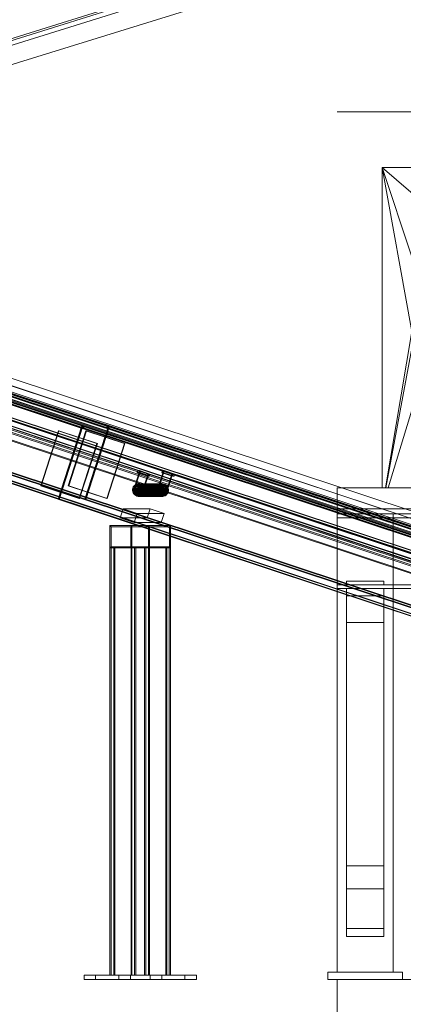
# Model space of a CAD drawing. Header units: millimetres. Extents: x -4395 to 65662, y -65530 to 6847.
# Tile 826 of 1034: x 22898 to 23927, y -67 to 2577. Entities that reach past the tile are written whole.
import ezdxf

# ---------------------------------------------------------------- set-up
doc = ezdxf.new("R2010")
doc.units = ezdxf.units.MM
for name, color, linetype, lineweight in [('COTAS_O', 1, 'Continuous', 0), ('COTAS_P', 1, 'Continuous', 0), ('lateral_briquetadora', 7, 'Continuous', 0), ('lateral_C02', 7, 'Continuous', 0), ('lateral_C07', 7, 'Continuous', 0)]:
    doc.layers.add(name, color=color, linetype=linetype, lineweight=lineweight)
doc.dimstyles.new('R19_100', dxfattribs={"dimtxt": 250, "dimasz": 150, "dimexe": 150, "dimexo": 80, "dimgap": 100, "dimtad": 1, "dimtih": 1, "dimtoh": 1, "dimdsep": 46, "dimcen": 0.09, "dimadec": 0, "dimazin": 0, "dimtfac": 1, "dimtdec": 4, "dimtofl": 0, "dimtmove": 0, "dimatfit": 3, "dimfxl": 1, "dimtolj": 1, "dimtzin": 0, "dimarcsym": 0})

# ---------------------------------------------------------------- blocks, each defined once
blk = doc.blocks.new('DIM_R33_4')
at = {"layer": 'COTAS_P'}
for p, q in [((15248.4, 1279.1), (24311.8, 4109.1)), ((24311.8, 4109.1), (24155.2, 4107.3)), ((24311.8, 4109.1), (24182.1, 4021.4)), ((24580.1, 3250), (24311.8, 4109.1)), ((15248.4, 1279.1), (15378.1, 1366.8)), ((15248.4, 1279.1), (15405, 1280.8)), ((15516.6, 420), (15248.4, 1279.1))]:
    blk.add_line(p, q, dxfattribs=at)
blk.add_text('9495 P', height=250, rotation=17.3406, dxfattribs=at).set_placement((19750.3, 2789.5))
blk = doc.blocks.new('DIM_R33_26')
at = {"layer": 'COTAS_O'}
for p, q in [((23750.1, 0), (23750.1, -900)), ((25950.1, 0), (25950.1, -900)), ((23750.1, -900), (23900.1, -855)), ((25950.1, -900), (25800.1, -855)), ((23750.1, -900), (25950.1, -900)), ((23750.1, -900), (23900.1, -945)), ((25950.1, -900), (25800.1, -945))]:
    blk.add_line(p, q, dxfattribs=at)
blk.add_text('2200 O', height=250, dxfattribs=at).set_placement((24850.1, -800))
blk = doc.blocks.new('DIM_R33_27')
at = {"layer": 'COTAS_O'}
for p, q in [((23750.1, 2330), (24450.1, 2330)), ((24450.1, 2330), (24405.1, 2180)), ((24450.1, 0), (24450.1, 2330)), ((24450.1, 2330), (24495.1, 2180)), ((24450.1, 0), (24405.1, 150)), ((24450.1, 0), (24495.1, 150)), ((23750.1, 0), (24450.1, 0))]:
    blk.add_line(p, q, dxfattribs=at)
blk.add_text('2330 O', height=250, rotation=90, dxfattribs=at).set_placement((24350.1, 1165))
blk = doc.blocks.new('DIM_R33_30')
at = {"layer": 'COTAS_P'}
for p, q in [((112.7, 0), (112.7, -2500)), ((65298.1, 0), (65298.1, -2500)), ((112.7, -2500), (262.7, -2455)), ((65298.1, -2500), (65148.1, -2455)), ((112.7, -2500), (65298.1, -2500)), ((112.7, -2500), (262.7, -2545)), ((65298.1, -2500), (65148.1, -2545))]:
    blk.add_line(p, q, dxfattribs=at)
blk.add_text('65185.39 P', height=250, dxfattribs=at).set_placement((32705.4, -2400))

msp = doc.modelspace()

# ---------------------------------------------------------------- linework, layer by layer
at = {"layer": 'lateral_briquetadora'}
for p, q in [((23870.067, 2180), (24150.067, 1940)), ((24350.067, 2180), (23870.067, 2180)), ((23870.067, 2180), (23950.067, 1940)), ((23870.067, 2180), (23950.067, 1740)), ((23870.067, 2180), (23870.067, 1320)), ((24054.359, 2180), (23870.067, 2180)), ((24052.224, 2180), (23870.067, 2180)), ((24050.067, 2180), (23870.067, 2180)), ((24047.911, 2180), (23870.067, 2180)), ((24045.775, 2180), (23870.067, 2180)), ((24043.681, 2180), (23870.067, 2180)), ((24041.648, 2180), (23870.067, 2180)), ((24039.697, 2180), (23870.067, 2180)), ((24037.845, 2180), (23870.067, 2180)), ((24036.111, 2180), (23870.067, 2180)), ((24034.511, 2180), (23870.067, 2180)), ((24033.061, 2180), (23870.067, 2180)), ((24031.775, 2180), (23870.067, 2180)), ((24030.665, 2180), (23870.067, 2180)), ((24029.742, 2180), (23870.067, 2180)), ((24029.015, 2180), (23870.067, 2180)), ((24028.49, 2180), (23870.067, 2180)), ((24028.173, 2180), (23870.067, 2180)), ((24028.067, 2180), (23870.067, 2180)), ((23950.067, 1740), (23879.479, 1320)), ((23950.067, 1695), (23880.462, 1320)), ((23950.067, 1529), (23886.973, 1320)), ((23750.067, 1320), (25950.067, 1320)), ((23750.067, 1320), (23750.067, 1264)), ((23870.067, 1320), (23879.479, 1320)), ((23870.067, 1320), (25830.067, 1320)), ((23879.479, 1320), (23880.462, 1320)), ((23880.462, 1320), (23886.973, 1320)), ((23886.973, 1320), (23929.237, 1320)), ((23750.067, 1240), (23750.067, 1264)), ((23750.067, 1264), (25950.067, 1264)), ((23750.067, 1250), (23750.067, 1264)), ((23750.067, 1264), (24150.067, 1264)), ((23750.067, 1250), (23900.067, 1250)), ((23750.067, 1240), (23750.067, 1250)), ((23750.067, 1250), (25950.067, 1250)), ((23900.067, 1240), (23900.067, 1250)), ((23900.067, 1250), (25800.067, 1250)), ((23900.067, 1250), (24150.067, 1250)), ((23750.067, 1240), (23900.067, 1240)), ((23750.067, 1060), (23750.067, 1240)), ((23750.067, 1240), (25950.067, 1240)), ((23900.067, 1060), (23900.067, 1240)), ((23900.067, 1240), (25800.067, 1240)), ((23750.067, 20), (23750.067, 1060)), ((23750.067, 1060), (23900.067, 1060)), ((23750.067, 1060), (25950.067, 1060)), ((23775.067, 1060), (23775.067, 1069.143)), ((23775.067, 1069.143), (23875.067, 1069.143)), ((23775.067, 1060), (23875.067, 1060)), ((23875.067, 1060), (23875.067, 1069.143)), ((23900.067, 1050), (23900.067, 1060)), ((23900.067, 1060), (25800.067, 1060)), ((23750.067, 20), (23750.067, 1050)), ((23750.067, 1050), (23900.067, 1050)), ((23775.067, 305.038), (23775.067, 1050)), ((23775.067, 1050), (23875.067, 1050)), ((23775.067, 1050), (23775.067, 1030)), ((23775.067, 1050), (23775.067, 243.475)), ((23875.067, 305.038), (23875.067, 1050)), ((23875.067, 1050), (23875.067, 1030)), ((23875.067, 1050), (23875.067, 243.475)), ((23900.067, 20), (23900.067, 1050)), ((23900.067, 1050), (25800.067, 1050)), ((23775.067, 1030), (23875.067, 1030)), ((23775.067, 137.184), (23775.067, 958.693)), ((23775.067, 958.693), (23875.067, 958.693)), ((23775.067, 958.693), (23775.067, 115.739)), ((23875.067, 137.184), (23875.067, 958.693)), ((23875.067, 958.693), (23875.067, 115.739)), ((23775.067, 137.184), (23775.067, 305.038)), ((23775.067, 305.038), (23875.067, 305.038)), ((23875.067, 137.184), (23875.067, 305.038)), ((23775.067, 115.739), (23775.067, 243.475)), ((23775.067, 243.475), (23875.067, 243.475)), ((23875.067, 115.739), (23875.067, 243.475)), ((23775.067, 137.184), (23875.067, 137.184)), ((23775.067, 115.739), (23875.067, 115.739)), ((23725.067, 0), (23725.067, 20)), ((23725.067, 20), (23925.067, 20)), ((23725.067, 0), (23925.067, 0)), ((23750.067, 20), (23900.067, 20)), ((23925.067, 0), (23925.067, 20))]:
    msp.add_line(p, q, dxfattribs=at)
at = {"layer": 'lateral_C02'}
for p, q in [((15575.415, 232.817), (24634.01, 3078.273)), ((15576.913, 228.047), (24635.508, 3073.503)), ((22830.806, 2494.282), (23976.266, 2851.944)), ((22845.709, 2446.555), (23991.168, 2804.217))]:
    msp.add_line(p, q, dxfattribs=at)
at = {"layer": 'lateral_C07'}
for p, q in [((26535.165, 338.52), (19975.588, 2517.799)), ((19976.507, 2520.65), (26536.084, 341.372)), ((20036.027, 2517.799), (26595.604, 338.52)), ((26596.523, 341.372), (20036.946, 2520.65)), ((20042.533, 2535.254), (26489.775, 393.296)), ((26490.293, 393.296), (20043.051, 2535.254)), ((20104.181, 2535.254), (26551.422, 393.296)), ((26551.94, 393.296), (20104.699, 2535.254)), ((26479.053, 360.032), (20031.811, 2501.989)), ((20032.329, 2501.989), (26479.571, 360.032)), ((26468.717, 357.44), (20040.198, 2493.177)), ((20041.117, 2496.028), (26469.636, 360.291)), ((26540.7, 360.032), (20093.459, 2501.989)), ((20093.977, 2501.989), (26541.218, 360.032)), ((20100.637, 2493.177), (26529.156, 357.44)), ((26530.075, 360.291), (20101.556, 2496.028)), ((19881.652, 2470.19), (26572.287, 247.37)), ((26572.978, 247.37), (19882.343, 2470.19)), ((26573.206, 250.221), (19882.571, 2473.041)), ((19884.41, 2478.743), (26575.045, 255.924)), ((19886.889, 2473.041), (26577.524, 250.221)), ((26579.362, 255.924), (19888.727, 2478.743)), ((26641.416, 250.221), (19950.781, 2473.041)), ((19952.619, 2478.743), (26643.254, 255.924)), ((19953.488, 2470.19), (26644.123, 247.37)), ((26644.814, 247.37), (19954.179, 2470.19)), ((19955.098, 2473.041), (26645.733, 250.221)), ((26647.571, 255.924), (19956.936, 2478.743)), ((26433.442, 361.068), (20061.091, 2478.144)), ((20062.929, 2483.847), (26435.28, 366.77)), ((20068.516, 2478.144), (26440.867, 361.068)), ((26442.705, 366.77), (20070.354, 2483.847)), ((26497.162, 361.068), (20124.811, 2478.144)), ((20126.649, 2483.847), (26499, 366.77)), ((20132.236, 2478.144), (26504.587, 361.068)), ((26506.425, 366.77), (20134.074, 2483.847)), ((26503.612, 240.628), (19944.035, 2419.907)), ((19944.954, 2422.758), (26504.531, 243.48)), ((20004.474, 2419.907), (26564.051, 240.628)), ((26564.97, 243.48), (20005.393, 2422.758)), ((26530.319, 117.164), (19839.684, 2339.984)), ((19840.375, 2339.984), (26531.01, 117.164)), ((19841.522, 2345.686), (26532.157, 122.867)), ((19844.001, 2339.984), (26534.636, 117.164)), ((26536.474, 122.867), (19845.839, 2345.686)), ((26598.529, 117.164), (19907.894, 2339.984)), ((19909.732, 2345.686), (26600.367, 122.867)), ((26602.155, 117.164), (19911.52, 2339.984)), ((19912.211, 2339.984), (26602.846, 117.164)), ((26604.684, 122.867), (19914.049, 2345.686)), ((23062.685, 1480.7), (21941.201, 1853.288)), ((21943.039, 1858.991), (23064.523, 1486.402)), ((23065.213, 1486.402), (21943.73, 1858.991)), ((21945.519, 1853.288), (23067.002, 1480.7)), ((23068.84, 1486.402), (21947.357, 1858.991)), ((23130.894, 1480.7), (22009.411, 1853.288)), ((22011.249, 1858.991), (23132.732, 1486.402)), ((22013.728, 1853.288), (23135.211, 1480.7)), ((22014.875, 1858.991), (23136.359, 1486.402)), ((23137.049, 1486.402), (22015.566, 1858.991)), ((23001.111, 1289.668), (21879.628, 1662.257)), ((21880.319, 1662.257), (23001.802, 1289.668)), ((23072.947, 1289.668), (21951.464, 1662.257)), ((21952.154, 1662.257), (23073.638, 1289.668)), ((23001.111, 1289.668), (23064.523, 1486.402)), ((23065.213, 1486.402), (23001.802, 1289.668)), ((23002.983, 1289.046), (23066.395, 1485.78)), ((23003.674, 1289.046), (23067.086, 1485.78)), ((23062.685, 1480.7), (23064.523, 1486.402)), ((23067.002, 1480.7), (23062.685, 1480.7)), ((23064.523, 1486.402), (23065.213, 1486.402)), ((23064.523, 1486.402), (23068.84, 1486.402)), ((23064.557, 1480.078), (23066.395, 1485.78)), ((23067.086, 1485.78), (23066.395, 1485.78)), ((23066.395, 1485.78), (24187.878, 1113.191)), ((23070.712, 1485.78), (23066.395, 1485.78)), ((23068.84, 1486.402), (23067.002, 1480.7)), ((24188.569, 1113.191), (23067.086, 1485.78)), ((23068.874, 1480.078), (23070.712, 1485.78)), ((24192.195, 1113.191), (23070.712, 1485.78)), ((23072.947, 1289.668), (23136.359, 1486.402)), ((23137.049, 1486.402), (23073.638, 1289.668)), ((23074.819, 1289.046), (23138.231, 1485.78)), ((23075.51, 1289.046), (23138.922, 1485.78)), ((23130.894, 1480.7), (23132.732, 1486.402)), ((23135.211, 1480.7), (23130.894, 1480.7)), ((23132.732, 1486.402), (23137.049, 1486.402)), ((23132.767, 1480.078), (23134.605, 1485.78)), ((23138.922, 1485.78), (23134.605, 1485.78)), ((23134.605, 1485.78), (24256.088, 1113.191)), ((23137.049, 1486.402), (23135.211, 1480.7)), ((23136.359, 1486.402), (23137.049, 1486.402)), ((23137.084, 1480.078), (23138.922, 1485.78)), ((23138.922, 1485.78), (23138.231, 1485.78)), ((23138.231, 1485.78), (24259.714, 1113.191)), ((24260.405, 1113.191), (23138.922, 1485.78)), ((22954.714, 1325.781), (23002.197, 1473.095)), ((22955.751, 1325.781), (23003.233, 1473.095)), ((23003.233, 1473.095), (23002.197, 1473.095)), ((23002.197, 1473.095), (23105.171, 1438.884)), ((23106.207, 1438.884), (23003.233, 1473.095)), ((23028.277, 1325.781), (23075.759, 1473.095)), ((23029.313, 1325.781), (23076.796, 1473.095)), ((24186.04, 1107.489), (23064.557, 1480.078)), ((23064.557, 1480.078), (23068.874, 1480.078)), ((23068.874, 1480.078), (24190.357, 1107.489)), ((23076.796, 1473.095), (23075.759, 1473.095)), ((23075.759, 1473.095), (23178.734, 1438.884)), ((23179.77, 1438.884), (23076.796, 1473.095)), ((24254.25, 1107.489), (23132.767, 1480.078)), ((23132.767, 1480.078), (23137.084, 1480.078)), ((23137.084, 1480.078), (24258.567, 1107.489)), ((23057.689, 1291.571), (23105.171, 1438.884)), ((23106.207, 1438.884), (23058.725, 1291.571)), ((23105.171, 1438.884), (23106.207, 1438.884)), ((23131.251, 1291.571), (23178.734, 1438.884)), ((23179.77, 1438.884), (23132.288, 1291.571)), ((23178.734, 1438.884), (23179.77, 1438.884)), ((23201.729, 1308.339), (23220.109, 1365.363)), ((23203.456, 1308.339), (23221.836, 1365.363)), ((23212.7, 1360.594), (23214.538, 1366.296)), ((23240.784, 1351.263), (23212.7, 1360.594)), ((23212.7, 1360.594), (23217.19, 1360.594)), ((23219.028, 1366.296), (23214.538, 1366.296)), ((23214.538, 1366.296), (23242.622, 1356.966)), ((23217.19, 1360.594), (23219.028, 1366.296)), ((23217.19, 1360.594), (23245.273, 1351.263)), ((23247.111, 1356.966), (23219.028, 1366.296)), ((23221.836, 1365.363), (23220.109, 1365.363)), ((23220.109, 1365.363), (23242.576, 1357.899)), ((23244.303, 1357.899), (23221.836, 1365.363)), ((23224.196, 1300.875), (23242.576, 1357.899)), ((23244.303, 1357.899), (23225.923, 1300.875)), ((23240.784, 1351.263), (23242.622, 1356.966)), ((23245.273, 1351.263), (23240.784, 1351.263)), ((23242.576, 1357.899), (23244.303, 1357.899)), ((23242.622, 1356.966), (23247.111, 1356.966)), ((23247.111, 1356.966), (23245.273, 1351.263)), ((23265.621, 1308.339), (23284.002, 1365.363)), ((23267.348, 1308.339), (23285.728, 1365.363)), ((23279.355, 1360.594), (23281.193, 1366.296)), ((23307.439, 1351.263), (23279.355, 1360.594)), ((23279.355, 1360.594), (23283.845, 1360.594)), ((23285.683, 1366.296), (23281.193, 1366.296)), ((23281.193, 1366.296), (23309.277, 1356.966)), ((23283.845, 1360.594), (23285.683, 1366.296)), ((23283.845, 1360.594), (23311.929, 1351.263)), ((23285.728, 1365.363), (23284.002, 1365.363)), ((23284.002, 1365.363), (23306.469, 1357.899)), ((23313.767, 1356.966), (23285.683, 1366.296)), ((23308.196, 1357.899), (23285.728, 1365.363)), ((23288.089, 1300.875), (23306.469, 1357.899)), ((23308.196, 1357.899), (23289.815, 1300.875)), ((23306.469, 1357.899), (23308.196, 1357.899)), ((23307.439, 1351.263), (23309.277, 1356.966)), ((23311.929, 1351.263), (23307.439, 1351.263)), ((23309.277, 1356.966), (23313.767, 1356.966)), ((23313.767, 1356.966), (23311.929, 1351.263)), ((23057.689, 1291.571), (22954.714, 1325.781)), ((22954.714, 1325.781), (22955.751, 1325.781)), ((22955.751, 1325.781), (23058.725, 1291.571)), ((23131.251, 1291.571), (23028.277, 1325.781)), ((23028.277, 1325.781), (23029.313, 1325.781)), ((23029.313, 1325.781), (23132.288, 1291.571)), ((23201.407, 1319.398), (23202.728, 1322.448)), ((23202.728, 1322.448), (23204.611, 1325.178)), ((23265.758, 1322.448), (23202.728, 1322.448)), ((23204.611, 1325.178), (23206.982, 1327.483)), ((23267.64, 1325.178), (23204.611, 1325.178)), ((23205.035, 1319.996), (23206.363, 1321.923)), ((23206.363, 1321.923), (23208.037, 1323.55)), ((23209.472, 1321.923), (23206.363, 1321.923)), ((23206.982, 1327.483), (23209.75, 1329.274)), ((23270.011, 1327.483), (23206.982, 1327.483)), ((23208.037, 1323.55), (23209.991, 1324.814)), ((23211.145, 1323.55), (23208.037, 1323.55)), ((23209.472, 1321.923), (23208.143, 1319.996)), ((23211.145, 1323.55), (23209.472, 1321.923)), ((23209.75, 1329.274), (23212.81, 1330.482)), ((23272.779, 1329.274), (23209.75, 1329.274)), ((23209.991, 1324.814), (23212.151, 1325.667)), ((23213.099, 1324.814), (23209.991, 1324.814)), ((23213.099, 1324.814), (23211.145, 1323.55)), ((23212.151, 1325.667), (23214.432, 1326.076)), ((23215.259, 1325.667), (23212.151, 1325.667)), ((23212.81, 1330.482), (23216.042, 1331.061)), ((23275.839, 1330.482), (23212.81, 1330.482)), ((23215.259, 1325.667), (23213.099, 1324.814)), ((23214.432, 1326.076), (23216.749, 1326.025)), ((23217.541, 1326.076), (23214.432, 1326.076)), ((23217.541, 1326.076), (23215.259, 1325.667)), ((23216.042, 1331.061), (23219.324, 1330.989)), ((23279.071, 1331.061), (23216.042, 1331.061)), ((23216.749, 1326.025), (23219.011, 1325.516)), ((23219.857, 1326.025), (23216.749, 1326.025)), ((23219.857, 1326.025), (23217.541, 1326.076)), ((23219.011, 1325.516), (23221.132, 1324.568)), ((23222.119, 1325.516), (23219.011, 1325.516)), ((23219.324, 1330.989), (23222.529, 1330.268)), ((23282.353, 1330.989), (23219.324, 1330.989)), ((23222.119, 1325.516), (23219.857, 1326.025)), ((23221.132, 1324.568), (23223.03, 1323.219)), ((23224.24, 1324.568), (23221.132, 1324.568)), ((23224.24, 1324.568), (23222.119, 1325.516)), ((23222.529, 1330.268), (23225.533, 1328.926)), ((23285.558, 1330.268), (23222.529, 1330.268)), ((23223.03, 1323.219), (23224.633, 1321.52)), ((23226.138, 1323.219), (23223.03, 1323.219)), ((23226.138, 1323.219), (23224.24, 1324.568)), ((23225.533, 1328.926), (23228.222, 1327.014)), ((23288.562, 1328.926), (23225.533, 1328.926)), ((23227.741, 1321.52), (23226.138, 1323.219)), ((23228.222, 1327.014), (23230.492, 1324.607)), ((23291.251, 1327.014), (23228.222, 1327.014)), ((23230.492, 1324.607), (23232.256, 1321.797)), ((23293.522, 1324.607), (23230.492, 1324.607)), ((23232.256, 1321.797), (23233.446, 1318.691)), ((23295.285, 1321.797), (23232.256, 1321.797)), ((23265.758, 1322.448), (23264.436, 1319.398)), ((23267.64, 1325.178), (23265.758, 1322.448)), ((23270.011, 1327.483), (23267.64, 1325.178)), ((23268.927, 1319.996), (23270.256, 1321.923)), ((23272.779, 1329.274), (23270.011, 1327.483)), ((23270.256, 1321.923), (23271.93, 1323.55)), ((23273.364, 1321.923), (23270.256, 1321.923)), ((23271.93, 1323.55), (23273.884, 1324.814)), ((23275.038, 1323.55), (23271.93, 1323.55)), ((23273.364, 1321.923), (23272.035, 1319.996)), ((23275.839, 1330.482), (23272.779, 1329.274)), ((23275.038, 1323.55), (23273.364, 1321.923)), ((23273.884, 1324.814), (23276.043, 1325.667)), ((23276.992, 1324.814), (23273.884, 1324.814)), ((23276.992, 1324.814), (23275.038, 1323.55)), ((23279.071, 1331.061), (23275.839, 1330.482)), ((23276.043, 1325.667), (23278.325, 1326.076)), ((23279.151, 1325.667), (23276.043, 1325.667)), ((23279.151, 1325.667), (23276.992, 1324.814)), ((23278.325, 1326.076), (23280.641, 1326.025)), ((23281.433, 1326.076), (23278.325, 1326.076)), ((23282.353, 1330.989), (23279.071, 1331.061)), ((23281.433, 1326.076), (23279.151, 1325.667)), ((23280.641, 1326.025), (23282.904, 1325.516)), ((23283.75, 1326.025), (23280.641, 1326.025)), ((23283.75, 1326.025), (23281.433, 1326.076)), ((23285.558, 1330.268), (23282.353, 1330.989)), ((23282.904, 1325.516), (23285.025, 1324.568)), ((23286.012, 1325.516), (23282.904, 1325.516)), ((23286.012, 1325.516), (23283.75, 1326.025)), ((23285.025, 1324.568), (23286.923, 1323.219)), ((23288.133, 1324.568), (23285.025, 1324.568)), ((23288.562, 1328.926), (23285.558, 1330.268)), ((23288.133, 1324.568), (23286.012, 1325.516)), ((23286.923, 1323.219), (23288.525, 1321.52)), ((23290.031, 1323.219), (23286.923, 1323.219)), ((23290.031, 1323.219), (23288.133, 1324.568)), ((23291.251, 1327.014), (23288.562, 1328.926)), ((23291.633, 1321.52), (23290.031, 1323.219)), ((23293.522, 1324.607), (23291.251, 1327.014)), ((23295.285, 1321.797), (23293.522, 1324.607)), ((23296.475, 1318.691), (23295.285, 1321.797)), ((23200.625, 1312.812), (23200.697, 1316.144)), ((23201.195, 1309.531), (23200.625, 1312.812)), ((23263.654, 1312.812), (23200.625, 1312.812)), ((23200.697, 1316.144), (23201.407, 1319.398)), ((23263.726, 1316.144), (23200.697, 1316.144)), ((23202.385, 1306.425), (23201.195, 1309.531)), ((23264.225, 1309.531), (23201.195, 1309.531)), ((23201.407, 1319.398), (23264.436, 1319.398)), ((23224.196, 1300.875), (23201.729, 1308.339)), ((23201.729, 1308.339), (23203.456, 1308.339)), ((23204.149, 1303.614), (23202.385, 1306.425)), ((23265.415, 1306.425), (23202.385, 1306.425)), ((23203.456, 1308.339), (23225.923, 1300.875)), ((23203.55, 1313.194), (23203.6, 1315.546)), ((23203.952, 1310.878), (23203.55, 1313.194)), ((23206.658, 1313.194), (23203.55, 1313.194)), ((23203.6, 1315.546), (23204.102, 1317.843)), ((23206.708, 1315.546), (23203.6, 1315.546)), ((23204.792, 1308.685), (23203.952, 1310.878)), ((23207.061, 1310.878), (23203.952, 1310.878)), ((23204.102, 1317.843), (23205.035, 1319.996)), ((23204.102, 1317.843), (23207.21, 1317.843)), ((23206.42, 1301.207), (23204.149, 1303.614)), ((23267.179, 1303.614), (23204.149, 1303.614)), ((23206.038, 1306.701), (23204.792, 1308.685)), ((23207.901, 1308.685), (23204.792, 1308.685)), ((23208.143, 1319.996), (23205.035, 1319.996)), ((23207.64, 1305.002), (23206.038, 1306.701)), ((23209.146, 1306.701), (23206.038, 1306.701)), ((23209.109, 1299.296), (23206.42, 1301.207)), ((23269.449, 1301.207), (23206.42, 1301.207)), ((23206.708, 1315.546), (23206.658, 1313.194)), ((23206.658, 1313.194), (23207.061, 1310.878)), ((23207.21, 1317.843), (23206.708, 1315.546)), ((23207.061, 1310.878), (23207.901, 1308.685)), ((23208.143, 1319.996), (23207.21, 1317.843)), ((23209.538, 1303.653), (23207.64, 1305.002)), ((23210.748, 1305.002), (23207.64, 1305.002)), ((23207.901, 1308.685), (23209.146, 1306.701)), ((23212.113, 1297.954), (23209.109, 1299.296)), ((23272.138, 1299.296), (23209.109, 1299.296)), ((23209.146, 1306.701), (23210.748, 1305.002)), ((23209.27, 1313.652), (23209.295, 1314.828)), ((23209.471, 1312.494), (23209.27, 1313.652)), ((23276.616, 1313.652), (23209.27, 1313.652)), ((23209.295, 1314.828), (23209.546, 1315.977)), ((23276.641, 1314.828), (23209.295, 1314.828)), ((23209.891, 1311.398), (23209.471, 1312.494)), ((23276.817, 1312.494), (23209.471, 1312.494)), ((23211.659, 1302.706), (23209.538, 1303.653)), ((23212.646, 1303.653), (23209.538, 1303.653)), ((23209.546, 1315.977), (23210.012, 1317.053)), ((23209.546, 1315.977), (23276.892, 1315.977)), ((23210.514, 1310.406), (23209.891, 1311.398)), ((23277.237, 1311.398), (23209.891, 1311.398)), ((23210.012, 1317.053), (23210.677, 1318.017)), ((23277.358, 1317.053), (23210.012, 1317.053)), ((23211.315, 1309.556), (23210.514, 1310.406)), ((23277.86, 1310.406), (23210.514, 1310.406)), ((23210.677, 1318.017), (23211.513, 1318.83)), ((23278.023, 1318.017), (23210.677, 1318.017)), ((23210.748, 1305.002), (23212.646, 1303.653)), ((23212.264, 1308.882), (23211.315, 1309.556)), ((23278.661, 1309.556), (23211.315, 1309.556)), ((23211.513, 1318.83), (23212.49, 1319.462)), ((23278.86, 1318.83), (23211.513, 1318.83)), ((23213.921, 1302.197), (23211.659, 1302.706)), ((23214.767, 1302.706), (23211.659, 1302.706)), ((23215.318, 1297.233), (23212.113, 1297.954)), ((23275.142, 1297.954), (23212.113, 1297.954)), ((23213.324, 1308.408), (23212.264, 1308.882)), ((23279.61, 1308.882), (23212.264, 1308.882)), ((23212.49, 1319.462), (23213.57, 1319.889)), ((23279.837, 1319.462), (23212.49, 1319.462)), ((23212.646, 1303.653), (23214.767, 1302.706)), ((23214.455, 1308.154), (23213.324, 1308.408)), ((23280.671, 1308.408), (23213.324, 1308.408)), ((23213.57, 1319.889), (23214.711, 1320.093)), ((23280.916, 1319.889), (23213.57, 1319.889)), ((23216.238, 1302.146), (23213.921, 1302.197)), ((23217.03, 1302.197), (23213.921, 1302.197)), ((23215.614, 1308.128), (23214.455, 1308.154)), ((23281.802, 1308.154), (23214.455, 1308.154)), ((23214.711, 1320.093), (23215.869, 1320.068)), ((23282.057, 1320.093), (23214.711, 1320.093)), ((23214.767, 1302.706), (23217.03, 1302.197)), ((23218.6, 1297.16), (23215.318, 1297.233)), ((23278.347, 1297.233), (23215.318, 1297.233)), ((23216.755, 1308.333), (23215.614, 1308.128)), ((23282.96, 1308.128), (23215.614, 1308.128)), ((23215.869, 1320.068), (23217, 1319.813)), ((23283.215, 1320.068), (23215.869, 1320.068)), ((23218.52, 1302.554), (23216.238, 1302.146)), ((23219.346, 1302.146), (23216.238, 1302.146)), ((23217.834, 1308.759), (23216.755, 1308.333)), ((23284.101, 1308.333), (23216.755, 1308.333)), ((23217, 1319.813), (23218.061, 1319.34)), ((23284.347, 1319.813), (23217, 1319.813)), ((23217.03, 1302.197), (23219.346, 1302.146)), ((23218.811, 1309.391), (23217.834, 1308.759)), ((23285.181, 1308.759), (23217.834, 1308.759)), ((23218.061, 1319.34), (23219.01, 1318.665)), ((23285.407, 1319.34), (23218.061, 1319.34)), ((23220.679, 1303.407), (23218.52, 1302.554)), ((23221.628, 1302.554), (23218.52, 1302.554)), ((23221.832, 1297.739), (23218.6, 1297.16)), ((23281.629, 1297.16), (23218.6, 1297.16)), ((23219.648, 1310.204), (23218.811, 1309.391)), ((23286.158, 1309.391), (23218.811, 1309.391)), ((23219.01, 1318.665), (23219.811, 1317.815)), ((23286.356, 1318.665), (23219.01, 1318.665)), ((23219.346, 1302.146), (23221.628, 1302.554)), ((23220.313, 1311.168), (23219.648, 1310.204)), ((23286.994, 1310.204), (23219.648, 1310.204)), ((23219.811, 1317.815), (23220.434, 1316.823)), ((23287.157, 1317.815), (23219.811, 1317.815)), ((23220.779, 1312.245), (23220.313, 1311.168)), ((23287.659, 1311.168), (23220.313, 1311.168)), ((23220.434, 1316.823), (23220.854, 1315.727)), ((23287.78, 1316.823), (23220.434, 1316.823)), ((23222.633, 1304.671), (23220.679, 1303.407)), ((23223.787, 1303.407), (23220.679, 1303.407)), ((23221.03, 1313.393), (23220.779, 1312.245)), ((23288.125, 1312.245), (23220.779, 1312.245)), ((23220.854, 1315.727), (23221.055, 1314.569)), ((23288.2, 1315.727), (23220.854, 1315.727)), ((23221.055, 1314.569), (23221.03, 1313.393)), ((23288.376, 1313.393), (23221.03, 1313.393)), ((23288.401, 1314.569), (23221.055, 1314.569)), ((23221.628, 1302.554), (23223.787, 1303.407)), ((23224.892, 1298.947), (23221.832, 1297.739)), ((23284.861, 1297.739), (23221.832, 1297.739)), ((23224.307, 1306.298), (23222.633, 1304.671)), ((23225.741, 1304.671), (23222.633, 1304.671)), ((23223.787, 1303.407), (23225.741, 1304.671)), ((23225.923, 1300.875), (23224.196, 1300.875)), ((23225.636, 1308.225), (23224.307, 1306.298)), ((23227.415, 1306.298), (23224.307, 1306.298)), ((23224.633, 1321.52), (23225.878, 1319.536)), ((23227.741, 1321.52), (23224.633, 1321.52)), ((23227.66, 1300.738), (23224.892, 1298.947)), ((23287.921, 1298.947), (23224.892, 1298.947)), ((23226.569, 1310.379), (23225.636, 1308.225)), ((23228.744, 1308.225), (23225.636, 1308.225)), ((23225.741, 1304.671), (23227.415, 1306.298)), ((23225.878, 1319.536), (23226.718, 1317.344)), ((23228.986, 1319.536), (23225.878, 1319.536)), ((23227.07, 1312.675), (23226.569, 1310.379)), ((23229.677, 1310.379), (23226.569, 1310.379)), ((23226.718, 1317.344), (23227.12, 1315.027)), ((23229.826, 1317.344), (23226.718, 1317.344)), ((23227.12, 1315.027), (23227.07, 1312.675)), ((23230.178, 1312.675), (23227.07, 1312.675)), ((23230.229, 1315.027), (23227.12, 1315.027)), ((23227.415, 1306.298), (23228.744, 1308.225)), ((23230.031, 1303.043), (23227.66, 1300.738)), ((23290.689, 1300.738), (23227.66, 1300.738)), ((23228.986, 1319.536), (23227.741, 1321.52)), ((23228.744, 1308.225), (23229.677, 1310.379)), ((23229.826, 1317.344), (23228.986, 1319.536)), ((23229.677, 1310.379), (23230.178, 1312.675)), ((23230.229, 1315.027), (23229.826, 1317.344)), ((23231.913, 1305.773), (23230.031, 1303.043)), ((23293.06, 1303.043), (23230.031, 1303.043)), ((23230.178, 1312.675), (23230.229, 1315.027)), ((23233.235, 1308.824), (23231.913, 1305.773)), ((23294.942, 1305.773), (23231.913, 1305.773)), ((23233.945, 1312.077), (23233.235, 1308.824)), ((23296.264, 1308.824), (23233.235, 1308.824)), ((23233.446, 1318.691), (23234.017, 1315.409)), ((23296.475, 1318.691), (23233.446, 1318.691)), ((23234.017, 1315.409), (23233.945, 1312.077)), ((23296.974, 1312.077), (23233.945, 1312.077)), ((23297.046, 1315.409), (23234.017, 1315.409)), ((23263.726, 1316.144), (23263.654, 1312.812)), ((23263.654, 1312.812), (23264.225, 1309.531)), ((23264.436, 1319.398), (23263.726, 1316.144)), ((23264.225, 1309.531), (23265.415, 1306.425)), ((23265.415, 1306.425), (23267.179, 1303.614)), ((23288.089, 1300.875), (23265.621, 1308.339)), ((23265.621, 1308.339), (23267.348, 1308.339)), ((23267.179, 1303.614), (23269.449, 1301.207)), ((23267.348, 1308.339), (23289.815, 1300.875)), ((23267.442, 1313.194), (23267.493, 1315.546)), ((23267.845, 1310.878), (23267.442, 1313.194)), ((23270.551, 1313.194), (23267.442, 1313.194)), ((23267.493, 1315.546), (23267.994, 1317.843)), ((23270.601, 1315.546), (23267.493, 1315.546)), ((23268.685, 1308.685), (23267.845, 1310.878)), ((23270.953, 1310.878), (23267.845, 1310.878)), ((23267.994, 1317.843), (23268.927, 1319.996)), ((23267.994, 1317.843), (23271.102, 1317.843)), ((23269.93, 1306.701), (23268.685, 1308.685)), ((23271.793, 1308.685), (23268.685, 1308.685)), ((23272.035, 1319.996), (23268.927, 1319.996)), ((23269.449, 1301.207), (23272.138, 1299.296)), ((23271.532, 1305.002), (23269.93, 1306.701)), ((23273.038, 1306.701), (23269.93, 1306.701)), ((23270.601, 1315.546), (23270.551, 1313.194)), ((23270.551, 1313.194), (23270.953, 1310.878)), ((23271.102, 1317.843), (23270.601, 1315.546)), ((23270.953, 1310.878), (23271.793, 1308.685)), ((23272.035, 1319.996), (23271.102, 1317.843)), ((23273.431, 1303.653), (23271.532, 1305.002)), ((23274.641, 1305.002), (23271.532, 1305.002)), ((23271.793, 1308.685), (23273.038, 1306.701)), ((23272.138, 1299.296), (23275.142, 1297.954)), ((23273.038, 1306.701), (23274.641, 1305.002)), ((23275.552, 1302.706), (23273.431, 1303.653)), ((23276.539, 1303.653), (23273.431, 1303.653)), ((23274.641, 1305.002), (23276.539, 1303.653)), ((23275.142, 1297.954), (23278.347, 1297.233)), ((23277.814, 1302.197), (23275.552, 1302.706)), ((23278.66, 1302.706), (23275.552, 1302.706)), ((23276.539, 1303.653), (23278.66, 1302.706)), ((23276.641, 1314.828), (23276.616, 1313.652)), ((23276.616, 1313.652), (23276.817, 1312.494)), ((23276.892, 1315.977), (23276.641, 1314.828)), ((23276.817, 1312.494), (23277.237, 1311.398)), ((23277.358, 1317.053), (23276.892, 1315.977)), ((23277.237, 1311.398), (23277.86, 1310.406)), ((23278.023, 1318.017), (23277.358, 1317.053)), ((23280.13, 1302.146), (23277.814, 1302.197)), ((23280.922, 1302.197), (23277.814, 1302.197)), ((23277.86, 1310.406), (23278.661, 1309.556)), ((23278.86, 1318.83), (23278.023, 1318.017)), ((23278.347, 1297.233), (23281.629, 1297.16)), ((23278.66, 1302.706), (23280.922, 1302.197)), ((23278.661, 1309.556), (23279.61, 1308.882)), ((23279.837, 1319.462), (23278.86, 1318.83)), ((23279.61, 1308.882), (23280.671, 1308.408)), ((23280.916, 1319.889), (23279.837, 1319.462)), ((23282.412, 1302.554), (23280.13, 1302.146)), ((23283.239, 1302.146), (23280.13, 1302.146)), ((23280.671, 1308.408), (23281.802, 1308.154)), ((23282.057, 1320.093), (23280.916, 1319.889)), ((23280.922, 1302.197), (23283.239, 1302.146)), ((23281.629, 1297.16), (23284.861, 1297.739)), ((23281.802, 1308.154), (23282.96, 1308.128)), ((23283.215, 1320.068), (23282.057, 1320.093)), ((23284.572, 1303.407), (23282.412, 1302.554)), ((23285.52, 1302.554), (23282.412, 1302.554)), ((23282.96, 1308.128), (23284.101, 1308.333)), ((23284.347, 1319.813), (23283.215, 1320.068)), ((23283.239, 1302.146), (23285.52, 1302.554)), ((23284.101, 1308.333), (23285.181, 1308.759)), ((23285.407, 1319.34), (23284.347, 1319.813)), ((23286.526, 1304.671), (23284.572, 1303.407)), ((23287.68, 1303.407), (23284.572, 1303.407)), ((23284.861, 1297.739), (23287.921, 1298.947)), ((23285.181, 1308.759), (23286.158, 1309.391)), ((23286.356, 1318.665), (23285.407, 1319.34)), ((23285.52, 1302.554), (23287.68, 1303.407)), ((23286.158, 1309.391), (23286.994, 1310.204)), ((23287.157, 1317.815), (23286.356, 1318.665)), ((23288.199, 1306.298), (23286.526, 1304.671)), ((23289.634, 1304.671), (23286.526, 1304.671)), ((23286.994, 1310.204), (23287.659, 1311.168)), ((23287.78, 1316.823), (23287.157, 1317.815)), ((23287.659, 1311.168), (23288.125, 1312.245)), ((23287.68, 1303.407), (23289.634, 1304.671)), ((23288.2, 1315.727), (23287.78, 1316.823)), ((23287.921, 1298.947), (23290.689, 1300.738)), ((23289.815, 1300.875), (23288.089, 1300.875)), ((23288.125, 1312.245), (23288.376, 1313.393)), ((23289.528, 1308.225), (23288.199, 1306.298)), ((23291.308, 1306.298), (23288.199, 1306.298)), ((23288.401, 1314.569), (23288.2, 1315.727)), ((23288.376, 1313.393), (23288.401, 1314.569)), ((23288.525, 1321.52), (23289.77, 1319.536)), ((23291.633, 1321.52), (23288.525, 1321.52)), ((23290.461, 1310.379), (23289.528, 1308.225)), ((23292.636, 1308.225), (23289.528, 1308.225)), ((23289.634, 1304.671), (23291.308, 1306.298)), ((23289.77, 1319.536), (23290.61, 1317.344)), ((23292.879, 1319.536), (23289.77, 1319.536)), ((23290.962, 1312.675), (23290.461, 1310.379)), ((23293.569, 1310.379), (23290.461, 1310.379)), ((23290.61, 1317.344), (23291.013, 1315.027)), ((23293.719, 1317.344), (23290.61, 1317.344)), ((23290.689, 1300.738), (23293.06, 1303.043)), ((23291.013, 1315.027), (23290.962, 1312.675)), ((23294.071, 1312.675), (23290.962, 1312.675)), ((23294.121, 1315.027), (23291.013, 1315.027)), ((23291.308, 1306.298), (23292.636, 1308.225)), ((23292.879, 1319.536), (23291.633, 1321.52)), ((23292.636, 1308.225), (23293.569, 1310.379)), ((23293.719, 1317.344), (23292.879, 1319.536)), ((23293.06, 1303.043), (23294.942, 1305.773)), ((23293.569, 1310.379), (23294.071, 1312.675)), ((23294.121, 1315.027), (23293.719, 1317.344)), ((23294.071, 1312.675), (23294.121, 1315.027)), ((23294.942, 1305.773), (23296.264, 1308.824)), ((23296.264, 1308.824), (23296.974, 1312.077)), ((23297.046, 1315.409), (23296.475, 1318.691)), ((23296.974, 1312.077), (23297.046, 1315.409)), ((23001.802, 1289.668), (23001.111, 1289.668)), ((24124.466, 916.457), (23002.983, 1289.046)), ((23002.983, 1289.046), (23003.674, 1289.046)), ((23003.674, 1289.046), (24125.157, 916.457)), ((23058.725, 1291.571), (23057.689, 1291.571)), ((23073.638, 1289.668), (23072.947, 1289.668)), ((24196.302, 916.457), (23074.819, 1289.046)), ((23074.819, 1289.046), (23075.51, 1289.046)), ((23075.51, 1289.046), (24196.993, 916.457)), ((23132.288, 1291.571), (23131.251, 1291.571)), ((23167.811, 1239.546), (23175.469, 1263.306)), ((23247.996, 1263.306), (23175.469, 1263.306)), ((23175.469, 1263.306), (23212.915, 1250.866)), ((23205.256, 1227.106), (23212.915, 1250.866)), ((23212.915, 1250.866), (23285.441, 1250.866)), ((23240.338, 1239.546), (23247.996, 1263.306)), ((23285.441, 1250.866), (23247.996, 1263.306)), ((23285.441, 1250.866), (23277.783, 1227.106)), ((23243.521, 1218.757), (23139.911, 1218.757)), ((23139.911, 1218.757), (23139.911, 1158.757)), ((23139.911, 1218.757), (23142.866, 1215.757)), ((23199.01, 1218.757), (23139.911, 1218.757)), ((23205.256, 1227.106), (23167.811, 1239.546)), ((23167.811, 1239.546), (23240.338, 1239.546)), ((23199.01, 1218.757), (23196.055, 1215.757)), ((23302.619, 1218.757), (23199.01, 1218.757)), ((23199.01, 1158.757), (23199.01, 1218.757)), ((23277.783, 1227.106), (23205.256, 1227.106)), ((23240.338, 1239.546), (23277.783, 1227.106)), ((23243.521, 1158.757), (23243.521, 1218.757)), ((23246.476, 1215.757), (23243.521, 1218.757)), ((23243.521, 1218.757), (23302.619, 1218.757)), ((23299.664, 1215.757), (23302.619, 1218.757)), ((23302.619, 1218.757), (23302.619, 1158.757)), ((23142.866, 1161.757), (23142.866, 1215.757)), ((23142.866, 1215.757), (23246.476, 1215.757)), ((23142.866, 1215.757), (23196.055, 1215.757)), ((23196.055, 1215.757), (23299.664, 1215.757)), ((23196.055, 1215.757), (23196.055, 1161.757)), ((23246.476, 1215.757), (23246.476, 1161.757)), ((23299.664, 1215.757), (23246.476, 1215.757)), ((23299.664, 1161.757), (23299.664, 1215.757)), ((23139.911, 1158.757), (23142.866, 1161.757)), ((23139.911, 12), (23139.911, 1158.757)), ((23139.911, 1158.757), (23150.272, 1158.757)), ((23139.911, 1158.757), (23143.384, 1158.757)), ((23199.01, 1158.757), (23139.911, 1158.757)), ((23243.521, 1158.757), (23139.911, 1158.757)), ((23196.055, 1161.757), (23142.866, 1161.757)), ((23142.866, 1161.757), (23246.476, 1161.757)), ((23152.709, 1158.757), (23143.384, 1158.757)), ((23143.384, 1158.757), (23143.384, 12)), ((23143.384, 1158.757), (23196.573, 1158.757)), ((23150.272, 12), (23150.272, 1158.757)), ((23150.272, 1158.757), (23209.371, 1158.757)), ((23150.272, 1158.757), (23152.709, 1158.757)), ((23205.898, 1158.757), (23152.709, 1158.757)), ((23152.709, 1158.757), (23152.709, 12)), ((23299.664, 1161.757), (23196.055, 1161.757)), ((23196.055, 1161.757), (23199.01, 1158.757)), ((23196.573, 1158.757), (23196.573, 12)), ((23199.01, 1158.757), (23196.573, 1158.757)), ((23196.573, 1158.757), (23205.898, 1158.757)), ((23199.01, 12), (23199.01, 1158.757)), ((23209.371, 1158.757), (23199.01, 1158.757)), ((23199.01, 1158.757), (23302.619, 1158.757)), ((23205.898, 12), (23205.898, 1158.757)), ((23205.898, 1158.757), (23209.371, 1158.757)), ((23209.371, 1158.757), (23209.371, 12)), ((23233.16, 12), (23233.16, 1158.757)), ((23233.16, 1158.757), (23243.521, 1158.757)), ((23233.16, 1158.757), (23236.633, 1158.757)), ((23292.258, 1158.757), (23233.16, 1158.757)), ((23245.957, 1158.757), (23236.633, 1158.757)), ((23236.633, 1158.757), (23236.633, 12)), ((23236.633, 1158.757), (23289.821, 1158.757)), ((23246.476, 1161.757), (23243.521, 1158.757)), ((23243.521, 12), (23243.521, 1158.757)), ((23243.521, 1158.757), (23302.619, 1158.757)), ((23243.521, 1158.757), (23245.957, 1158.757)), ((23299.146, 1158.757), (23245.957, 1158.757)), ((23245.957, 1158.757), (23245.957, 12)), ((23246.476, 1161.757), (23299.664, 1161.757)), ((23289.821, 1158.757), (23289.821, 12)), ((23292.258, 1158.757), (23289.821, 1158.757)), ((23289.821, 1158.757), (23299.146, 1158.757)), ((23292.258, 12), (23292.258, 1158.757)), ((23302.619, 1158.757), (23292.258, 1158.757)), ((23299.146, 12), (23299.146, 1158.757)), ((23299.146, 1158.757), (23302.619, 1158.757)), ((23302.619, 1158.757), (23299.664, 1161.757)), ((23302.619, 1158.757), (23302.619, 12)), ((23101.534, 12), (23070.451, 12)), ((23070.451, 12), (23247.747, 12)), ((23070.451, 12), (23070.451, 0)), ((23247.747, 0), (23070.451, 0)), ((23070.451, 0), (23101.534, 0)), ((23278.83, 12), (23101.534, 12)), ((23101.534, 0), (23101.534, 12)), ((23101.534, 0), (23278.83, 0)), ((23150.272, 12), (23139.911, 12)), ((23143.384, 12), (23139.911, 12)), ((23139.911, 12), (23199.01, 12)), ((23143.384, 12), (23152.709, 12)), ((23196.573, 12), (23143.384, 12)), ((23209.371, 12), (23150.272, 12)), ((23152.709, 12), (23150.272, 12)), ((23152.709, 12), (23205.898, 12)), ((23194.783, 12), (23163.7, 12)), ((23163.7, 12), (23340.996, 12)), ((23163.7, 12), (23163.7, 0)), ((23340.996, 0), (23163.7, 0)), ((23163.7, 0), (23194.783, 0)), ((23372.079, 12), (23194.783, 12)), ((23194.783, 0), (23194.783, 12)), ((23194.783, 0), (23372.079, 0)), ((23196.573, 12), (23199.01, 12)), ((23205.898, 12), (23196.573, 12)), ((23199.01, 12), (23209.371, 12)), ((23209.371, 12), (23205.898, 12)), ((23243.521, 12), (23233.16, 12)), ((23236.633, 12), (23233.16, 12)), ((23233.16, 12), (23292.258, 12)), ((23236.633, 12), (23245.957, 12)), ((23289.821, 12), (23236.633, 12)), ((23302.619, 12), (23243.521, 12)), ((23245.957, 12), (23243.521, 12)), ((23245.957, 12), (23299.146, 12)), ((23247.747, 12), (23278.83, 12)), ((23247.747, 0), (23247.747, 12)), ((23278.83, 0), (23247.747, 0)), ((23278.83, 12), (23278.83, 0)), ((23289.821, 12), (23292.258, 12)), ((23299.146, 12), (23289.821, 12)), ((23292.258, 12), (23302.619, 12)), ((23302.619, 12), (23299.146, 12)), ((23340.996, 12), (23372.079, 12)), ((23340.996, 0), (23340.996, 12)), ((23372.079, 0), (23340.996, 0)), ((23372.079, 12), (23372.079, 0))]:
    msp.add_line(p, q, dxfattribs=at)

# ---------------------------------------------------------------- dimensions: what is measured, and where the dimension line sits
at = {"layer": 'COTAS_O'}
for p2, distance, picture, middle in [((23750.067, 2330), -700, 'DIM_R33_27', (24450.067, 1165)), ((25950.067, 0), -900, 'DIM_R33_26', (24850.067, -900))]:
    dim = msp.add_aligned_dim(p1=(23750.067, 0), p2=p2, distance=distance, text='<> O', dimstyle='R19_100', dxfattribs=at)
    dim.commit()
    dim.dimension.update_dxf_attribs({"geometry": picture, "text_midpoint": middle})
at = {"layer": 'COTAS_P'}
for p1, p2, distance, picture, middle in [((15516.618, 420), (24580.067, 3250), 900, 'DIM_R33_4', (19780.096, 2694.095)), ((112.7, 0), (65298.0949, 0), -2500, 'DIM_R33_30', (32705.3975, -2500))]:
    dim = msp.add_aligned_dim(p1=p1, p2=p2, distance=distance, text='<> P', dimstyle='R19_100', dxfattribs=at)
    dim.commit()
    dim.dimension.update_dxf_attribs({"geometry": picture, "text_midpoint": middle})

doc.saveas('drawing.dxf')
